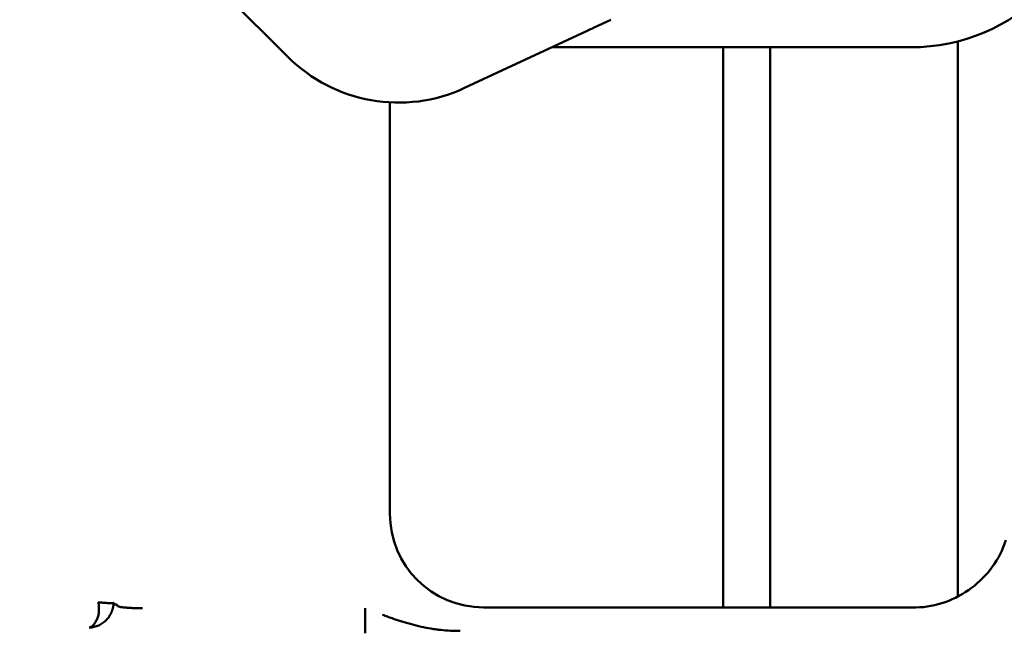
# Model space of a CAD drawing. Header units: millimetres. Extents: x 0 to 14369, y -869 to 2970.
# Tile 419 of 656: x 2383 to 2446, y 2378 to 2418. Entities that reach past the tile are written whole.
import ezdxf

# ---------------------------------------------------------------- set-up
doc = ezdxf.new("R2010")
doc.units = ezdxf.units.MM
doc.header["$LTSCALE"] = 10
doc.layers.add('Bemaßung (ISO)', color=7, linetype='Continuous', lineweight=25)
doc.layers.add('Sichtbar (ISO)', color=7, linetype='Continuous', lineweight=50)
doc.styles.add('Notiztext (DIN)', font='isocpeur.ttf')
doc.dimstyles.new('Standard (DIN)', dxfattribs={"dimscale": 10, "dimtxt": 3.5, "dimasz": 2.5, "dimexe": 3.175, "dimexo": 0.8, "dimgap": 0.8, "dimtad": 1, "dimrnd": 1e-08, "dimzin": 0, "dimtxsty": 'Notiztext (DIN)', "dimcen": 0.09, "dimdle": 10, "dimclrd": 256, "dimclre": 256, "dimclrt": 256, "dimadec": 0, "dimazin": 0, "dimtfac": 1, "dimtmove": 0, "dimatfit": 3, "dimfxl": 1, "dimtolj": 1, "dimtzin": 0, "dimlwd": -1, "dimlwe": -1, "dimarcsym": 0})

# ---------------------------------------------------------------- blocks, each defined once
blk = doc.blocks.new('*D22')
at = {"layer": 'Bemaßung (ISO)', "transparency": 16777216}
for p, q in [((2248.747, 2497.924), (2248.747, 2522.924)), ((2521.783, 2472.924), (2216.997, 2472.924)), ((2248.747, 2472.924), (2248.747, 2454.924)), ((2525.783, 2454.924), (2216.997, 2454.924)), ((2248.747, 2429.924), (2248.747, 2404.924))]:
    blk.add_line(p, q, dxfattribs=at)
for points in [[(2244.58, 2497.924), (2252.913, 2497.924), (2248.747, 2472.924)], [(2244.58, 2429.924), (2252.913, 2429.924), (2248.747, 2454.924)]]:
    blk.add_solid(points, dxfattribs=at)
at = {"layer": 'Defpoints', "color": 0, "transparency": 16777216}
for p in [(2529.783, 2472.924), (2248.747, 2454.924), (2533.783, 2454.924)]:
    blk.add_point(p, dxfattribs=at)
at = {"layer": 'Bemaßung (ISO)', "transparency": 16777216, "insert": (2198.747, 2424.549), "char_height": 35, "attachment_point": 1, "rotation": 90, "style": 'Notiztext (DIN)'}
blk.add_mtext('\\A1;9,00', dxfattribs=at)

msp = doc.modelspace()

# ---------------------------------------------------------------- linework, layer by layer
at = {"layer": 'Sichtbar (ISO)'}
for p, q in [((2399.962, 2415.318), (2370.263, 2445.017)), ((2420.17, 2417.481), (2419.697, 2417.261)), ((2419.051, 2416.959), (2411.259, 2413.326)), ((2442.783, 2416.305), (2442.783, 2380.826)), ((2442.783, 2380.826), (2442.783, 2416.305)), ((2416.83, 2415.924), (2439.783, 2415.924)), ((2427.783, 2415.924), (2427.783, 2380.125)), ((2427.783, 2380.125), (2427.783, 2415.924)), ((2430.783, 2380.125), (2430.783, 2415.924)), ((2430.783, 2415.924), (2430.783, 2380.125)), ((2406.484, 2386.116), (2406.484, 2412.404)), ((2404.909, 2378.473), (2404.909, 2380.071)), ((2440.097, 2380.125), (2412.476, 2380.125))]:
    msp.add_line(p, q, dxfattribs=at)
for centre, radius, start, end in [((2439.783, 2427.924), 12, 270, 0), ((2407.033, 2422.389), 10, 225, 295)]:
    msp.add_arc(centre, radius, start, end, dxfattribs=at)
msp.add_ellipse((2412.492, 2386.133), major_axis=(4.254, 4.254), ratio=0.997265, start_param=2.357564, end_param=3.925621, dxfattribs=at)
for points in [[(2420.612, 2417.687), (2420.489, 2417.63), (2420.337, 2417.559), (2420.17, 2417.481)], [(2419.697, 2417.261), (2419.49, 2417.164), (2419.269, 2417.061), (2419.051, 2416.959)], [(2387.847, 2380.408), (2387.842, 2380.422), (2387.837, 2380.435), (2387.834, 2380.449)], [(2388.83, 2380.411), (2388.831, 2380.412), (2388.831, 2380.414), (2388.832, 2380.416)], [(2388.832, 2380.417), (2388.832, 2380.418), (2388.832, 2380.418), (2388.832, 2380.418)]]:
    msp.add_open_spline(points, degree=3, dxfattribs=at)
for points, knots in [([(2440.097, 2380.125), (2440.738, 2380.137), (2441.372, 2380.257), (2442.573, 2380.685), (2443.136, 2380.989), (2444.154, 2381.75), (2444.606, 2382.204), (2445.356, 2383.235), (2445.651, 2383.809), (2445.844, 2384.42)], [-0.3833894, -0.3833894, -0.3833894, -0.3833894, -0.2872549, -0.2872549, -0.1916989, -0.1916989, -0.0961394, -0.0961394, -0.0000045, -0.0000045, -0.0000045, -0.0000045]), ([(2388.832, 2380.418), (2388.831, 2380.404), (2388.83, 2380.39), (2388.829, 2380.376), (2388.828, 2380.362), (2388.827, 2380.348), (2388.826, 2380.335), (2388.824, 2380.321), (2388.823, 2380.308), (2388.821, 2380.294), (2388.819, 2380.281), (2388.817, 2380.268), (2388.815, 2380.254), (2388.811, 2380.228), (2388.807, 2380.202), (2388.802, 2380.176), (2388.797, 2380.15), (2388.792, 2380.124), (2388.786, 2380.099), (2388.78, 2380.074), (2388.773, 2380.049), (2388.767, 2380.024), (2388.76, 2380), (2388.752, 2379.976), (2388.745, 2379.953), (2388.737, 2379.929), (2388.728, 2379.906), (2388.719, 2379.883), (2388.711, 2379.861), (2388.701, 2379.838), (2388.691, 2379.816), (2388.682, 2379.794), (2388.672, 2379.772), (2388.661, 2379.75), (2388.651, 2379.728), (2388.64, 2379.707), (2388.628, 2379.686), (2388.606, 2379.644), (2388.582, 2379.603), (2388.556, 2379.563), (2388.53, 2379.522), (2388.502, 2379.483), (2388.473, 2379.445), (2388.443, 2379.408), (2388.411, 2379.371), (2388.377, 2379.335), (2388.343, 2379.299), (2388.307, 2379.264), (2388.269, 2379.231), (2388.231, 2379.198), (2388.191, 2379.166), (2388.149, 2379.136), (2388.066, 2379.076), (2387.976, 2379.024), (2387.881, 2378.981), (2387.786, 2378.938), (2387.686, 2378.904), (2387.583, 2378.88), (2387.532, 2378.868), (2387.479, 2378.859), (2387.426, 2378.852), (2387.373, 2378.845), (2387.319, 2378.841), (2387.265, 2378.84)], [0.0000005, 0.0000005, 0.0000005, 0.0000005, 0.015625, 0.015625, 0.015625, 0.03125, 0.03125, 0.03125, 0.046875, 0.046875, 0.046875, 0.0625, 0.0625, 0.0625, 0.09375, 0.09375, 0.09375, 0.125, 0.125, 0.125, 0.15625, 0.15625, 0.15625, 0.1875, 0.1875, 0.1875, 0.21875, 0.21875, 0.21875, 0.25, 0.25, 0.25, 0.28125, 0.28125, 0.28125, 0.3125, 0.3125, 0.3125, 0.375, 0.375, 0.375, 0.4375, 0.4375, 0.4375, 0.5, 0.5, 0.5, 0.5625, 0.5625, 0.5625, 0.625, 0.625, 0.625, 0.75, 0.75, 0.75, 0.875, 0.875, 0.875, 0.9375, 0.9375, 0.9375, 1, 1, 1, 1]), ([(2387.265, 2378.84), (2387.284, 2378.843), (2387.325, 2378.853), (2387.408, 2378.893), (2387.514, 2378.978), (2387.618, 2379.107), (2387.696, 2379.231), (2387.751, 2379.335), (2387.799, 2379.447), (2387.839, 2379.569), (2387.865, 2379.677), (2387.878, 2379.768), (2387.883, 2379.838), (2387.881, 2379.911), (2387.877, 2379.985), (2387.874, 2380.059), (2387.876, 2380.134), (2387.883, 2380.209), (2387.884, 2380.274), (2387.874, 2380.328), (2387.862, 2380.368), (2387.852, 2380.395), (2387.847, 2380.408)], [0, 0, 0, 0, 0.0625, 0.125, 0.25, 0.375, 0.4375, 0.5, 0.5625, 0.625, 0.6875, 0.71875, 0.75, 0.78125, 0.8125, 0.84375, 0.875, 0.90625, 0.9375, 0.953125, 0.96875, 0.984375, 0.984375, 0.984375, 0.984375]), ([(2387.834, 2380.449), (2387.843, 2380.448), (2387.863, 2380.447), (2387.897, 2380.445), (2387.941, 2380.442), (2388.075, 2380.43), (2388.247, 2380.421), (2388.457, 2380.402), (2388.592, 2380.398), (2388.692, 2380.395), (2388.758, 2380.396), (2388.805, 2380.403), (2388.825, 2380.4), (2388.83, 2380.411)], [0.0000041, 0.0000041, 0.0000041, 0.0000041, 0.0190843, 0.040534, 0.0665229, 0.1084072, 0.3115356, 0.4238041, 0.6019431, 0.6743096, 0.7749828, 0.8824313, 0.9800421, 0.9800421, 0.9800421, 0.9800421]), ([(2389.07, 2380.23), (2389.044, 2380.277), (2388.991, 2380.352), (2388.912, 2380.296), (2388.859, 2380.371), (2388.832, 2380.418)], [0.0000001, 0.0000001, 0.0000001, 0.0000001, 0.3333333, 0.6666667, 1, 1, 1, 1]), ([(2390.668, 2380.071), (2390.643, 2380.071), (2390.618, 2380.071), (2390.592, 2380.071), (2390.567, 2380.072), (2390.542, 2380.072), (2390.517, 2380.072), (2390.467, 2380.073), (2390.417, 2380.074), (2390.368, 2380.075), (2390.269, 2380.077), (2390.172, 2380.08), (2390.079, 2380.084), (2389.985, 2380.088), (2389.894, 2380.093), (2389.809, 2380.099), (2389.724, 2380.104), (2389.643, 2380.111), (2389.569, 2380.118), (2389.496, 2380.125), (2389.428, 2380.133), (2389.369, 2380.141), (2389.31, 2380.149), (2389.258, 2380.158), (2389.215, 2380.167), (2389.173, 2380.177), (2389.139, 2380.187), (2389.115, 2380.197), (2389.103, 2380.202), (2389.093, 2380.208), (2389.086, 2380.213), (2389.082, 2380.216), (2389.079, 2380.219), (2389.076, 2380.221), (2389.073, 2380.224), (2389.071, 2380.227), (2389.07, 2380.23)], [0, 0, 0, 0, 0.03116, 0.03116, 0.03116, 0.062216, 0.062216, 0.062216, 0.12417, 0.12417, 0.12417, 0.248244, 0.248244, 0.248244, 0.373484, 0.373484, 0.373484, 0.499712, 0.499712, 0.499712, 0.626011, 0.626011, 0.626011, 0.751433, 0.751433, 0.751433, 0.875722, 0.875722, 0.875722, 0.937753, 0.937753, 0.937753, 0.968831, 0.968831, 0.968831, 1, 1, 1, 1]), ([(2406.018, 2379.659), (2406.12, 2379.619), (2406.222, 2379.58), (2406.324, 2379.542), (2406.426, 2379.504), (2406.528, 2379.468), (2406.63, 2379.432), (2406.813, 2379.369), (2406.995, 2379.308), (2407.178, 2379.25), (2407.2, 2379.243), (2407.223, 2379.236), (2407.245, 2379.229)], [0.0000004, 0.0000004, 0.0000004, 0.0000004, 0.0625, 0.0625, 0.0625, 0.125, 0.125, 0.125, 0.2363615, 0.2363615, 0.2363615, 0.25, 0.25, 0.25, 0.25]), ([(2407.245, 2379.229), (2407.45, 2379.166), (2407.656, 2379.105), (2407.862, 2379.049), (2408.069, 2378.994), (2408.276, 2378.942), (2408.483, 2378.895), (2408.691, 2378.849), (2408.899, 2378.808), (2409.107, 2378.773), (2409.223, 2378.754), (2409.339, 2378.736), (2409.455, 2378.721), (2409.548, 2378.709), (2409.641, 2378.698), (2409.734, 2378.688), (2409.943, 2378.666), (2410.152, 2378.65), (2410.36, 2378.641), (2410.568, 2378.632), (2410.776, 2378.629), (2410.983, 2378.632)], [0.25, 0.25, 0.25, 0.25, 0.375, 0.375, 0.375, 0.5, 0.5, 0.5, 0.625, 0.625, 0.625, 0.6944002, 0.6944002, 0.6944002, 0.75, 0.75, 0.75, 0.875, 0.875, 0.875, 1, 1, 1, 1])]:
    msp.add_open_spline(points, degree=3, knots=knots, dxfattribs=at)

# ---------------------------------------------------------------- dimensions: what is measured, and where the dimension line sits
at = {"layer": 'Bemaßung (ISO)'}
dim = msp.add_linear_dim(base=(2248.747, 2454.924), p1=(2529.783, 2472.924), p2=(2533.783, 2454.924), angle=90, dimstyle='Standard (DIN)', override={"dimgap": 0.8, "dimdec": 2, "dimlfac": 0.5, "dimtol": 0, "dimlim": 0, "dimtp": 0, "dimtm": 0, "dimtdec": 2, "dimtofl": 1, "dimatfit": 1}, dxfattribs=at)
dim.commit()
dim.dimension.update_dxf_attribs({"geometry": '*D22', "text_midpoint": (2248.747, 2463.924), "dimtype": 160})

doc.saveas('drawing.dxf')
